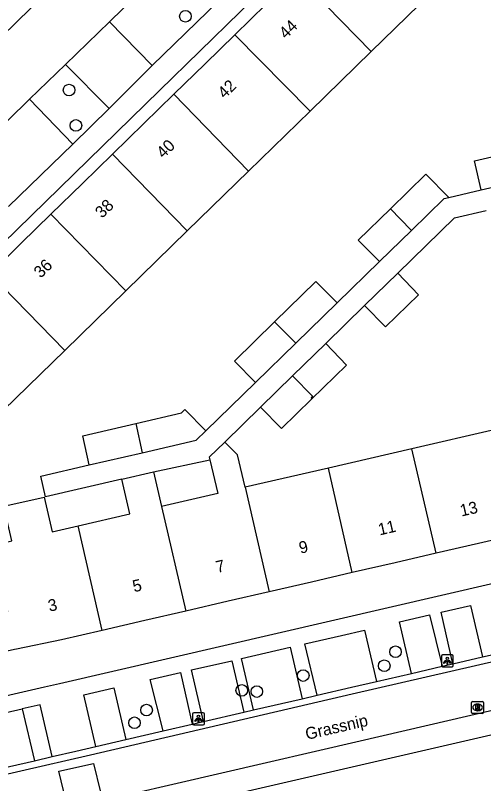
# Model space of a CAD drawing. Extents: x 156414 to 157775, y 382335 to 383765.
# Drawn here: x 156691.6 to 156731, y 383507 to 383571.6 of the extents above; entities that cross this region are included whole.
import ezdxf

# ---------------------------------------------------------------- set-up
doc = ezdxf.new("R2010")
doc.units = 0
for name, color, linetype in [('IMGEO_Boom', 7, 'Continuous'), ('IMGEO_Lichtpunt', 7, 'Continuous'), ('IMGEO_Openbare_ruimte_label', 7, 'Continuous'), ('IMGEO_Pand', 7, 'Continuous'), ('IMGEO_Pand_nummerreeks', 7, 'Continuous'), ('IMGEO_Parkeervlak_open', 7, 'Continuous'), ('IMGEO_Rijbaan_lokaal_gesloten', 7, 'Continuous'), ('IMGEO_Rijbaan_lokaal_open', 7, 'Continuous'), ('IMGEO_Rioolput', 7, 'Continuous'), ('IMGEO_Voetpad_open', 7, 'Continuous')]:
    doc.layers.add(name, color=color, linetype=linetype)

msp = doc.modelspace()

# ---------------------------------------------------------------- linework, layer by layer
at = {"layer": 'IMGEO_Boom'}
for centre in [(156705.919, 383571.524), (156696.134, 383565.325), (156696.712, 383562.348), (156723.585, 383518.103), (156722.64, 383516.927), (156715.823, 383516.106), (156710.659, 383514.856), (156711.924, 383514.759), (156702.65, 383513.2), (156701.637, 383512.132)]:
    msp.add_circle(centre, 0.489, dxfattribs=at)
at = {"layer": 'IMGEO_Lichtpunt'}
for p, q in [((156727.442, 383517.744), (156727.442, 383516.937)), ((156727.442, 383517.744), (156727.442, 383516.937)), ((156728.344, 383517.839), (156727.536, 383517.839)), ((156728.344, 383517.839), (156727.536, 383517.839)), ((156728.438, 383516.937), (156728.438, 383517.744)), ((156728.438, 383516.937), (156728.438, 383517.744)), ((156727.536, 383516.843), (156728.344, 383516.843)), ((156727.536, 383516.843), (156728.344, 383516.843)), ((156707.422, 383512.962), (156706.614, 383512.962)), ((156707.422, 383512.962), (156706.614, 383512.962)), ((156706.52, 383512.867), (156706.52, 383512.06)), ((156706.52, 383512.867), (156706.52, 383512.06)), ((156707.516, 383512.06), (156707.516, 383512.867)), ((156707.516, 383512.06), (156707.516, 383512.867)), ((156706.614, 383511.966), (156707.422, 383511.966)), ((156706.614, 383511.966), (156707.422, 383511.966))]:
    msp.add_line(p, q, dxfattribs=at)
for points in [[(156727.816, 383517.408), (156727.855, 383517.38), (156727.667, 383517.118), (156727.629, 383517.145), (156727.816, 383517.408)], [(156728.028, 383517.38), (156728.066, 383517.407), (156728.253, 383517.145), (156728.214, 383517.117), (156728.028, 383517.38)], [(156727.918, 383517.36), (156727.965, 383517.36), (156727.965, 383517.038), (156727.918, 383517.038), (156727.918, 383517.36)], [(156706.894, 383512.531), (156706.933, 383512.503), (156706.745, 383512.241), (156706.707, 383512.268), (156706.894, 383512.531)], [(156706.996, 383512.483), (156707.043, 383512.483), (156707.043, 383512.161), (156706.996, 383512.161), (156706.996, 383512.483)], [(156707.106, 383512.503), (156707.144, 383512.53), (156707.331, 383512.268), (156707.292, 383512.24), (156707.106, 383512.503)]]:
    msp.add_lwpolyline(points, dxfattribs=at)
for centre in [(156727.941, 383517.542), (156707.019, 383512.665)]:
    msp.add_circle(centre, 0.0994, dxfattribs=at)
for centre, start, end in [((156727.536, 383517.744), 90, 180), ((156727.536, 383517.744), 90, 180), ((156728.344, 383517.744), 0, 90), ((156728.344, 383517.744), 0, 90), ((156727.536, 383516.937), 180, 270), ((156727.536, 383516.937), 180, 270), ((156728.344, 383516.937), 270, 0), ((156728.344, 383516.937), 270, 360), ((156706.614, 383512.867), 90, 180), ((156706.614, 383512.867), 90, 180), ((156707.422, 383512.867), 0, 90), ((156707.422, 383512.867), 0, 90), ((156706.614, 383512.06), 180, 270), ((156706.614, 383512.06), 180, 270), ((156707.422, 383512.06), 270, 0), ((156707.422, 383512.06), 270, 360)]:
    msp.add_arc(centre, 0.0946, start, end, dxfattribs=at)
at = {"layer": 'IMGEO_Pand'}
for points in [[(156710.086, 383569.978), (156712.715, 383572.539), (156715.254, 383575.011)], [(156715.254, 383575.011), (156721.534, 383568.556)], [(156726.594, 383573.491), (156721.534, 383568.556)], [(156710.086, 383569.978), (156707.584, 383567.54), (156704.945, 383564.969)], [(156716.396, 383563.546), (156710.086, 383569.978)], [(156721.534, 383568.556), (156716.396, 383563.546)], [(156704.945, 383564.969), (156702.42, 383562.506), (156699.78, 383559.931)], [(156711.228, 383558.505), (156704.945, 383564.969)], [(156716.396, 383563.546), (156711.228, 383558.505)], [(156730.785, 383556.923), (156730.221, 383559.388), (156733.858, 383560.228)], [(156699.78, 383559.931), (156697.253, 383557.467), (156694.616, 383554.894)], [(156699.78, 383559.931), (156706.075, 383553.48)], [(156711.228, 383558.505), (156706.075, 383553.48)], [(156723.151, 383555.343), (156726.133, 383558.253), (156728.06, 383556.295)], [(156730.785, 383556.923), (156734.435, 383557.764)], [(156724.923, 383553.526), (156727.671, 383556.205), (156728.06, 383556.295)], [(156694.616, 383554.894), (156692.099, 383552.439), (156689.465, 383549.871)], [(156700.922, 383548.454), (156694.616, 383554.894)], [(156722.227, 383550.898), (156720.451, 383552.708), (156723.151, 383555.343)], [(156723.151, 383555.343), (156724.865, 383553.586), (156724.923, 383553.526)], [(156706.075, 383553.48), (156700.922, 383548.454)], [(156722.227, 383550.898), (156724.923, 383553.526)], [(156695.769, 383543.429), (156689.465, 383549.871)], [(156723.769, 383549.924), (156720.987, 383547.208)], [(156720.987, 383547.208), (156722.747, 383545.406), (156725.528, 383548.122), (156723.769, 383549.924)], [(156713.416, 383545.834), (156716.891, 383549.23), (156718.667, 383547.427)], [(156700.922, 383548.454), (156695.769, 383543.429)], [(156715.2, 383544.047), (156718.667, 383547.427)], [(156711.812, 383540.744), (156710.042, 383542.538), (156713.416, 383545.834)], [(156715.2, 383544.047), (156713.416, 383545.834)], [(156711.812, 383540.744), (156715.2, 383544.047)], [(156717.713, 383544.01), (156714.929, 383541.291)], [(156716.531, 383539.336), (156719.472, 383542.208), (156717.713, 383544.01)], [(156695.769, 383543.429), (156690.616, 383538.403)], [(156714.929, 383541.291), (156712.236, 383538.661)], [(156714.929, 383541.291), (156716.621, 383539.56), (156716.506, 383539.449), (156716.531, 383539.336)], [(156712.236, 383538.661), (156713.995, 383536.859), (156716.531, 383539.336)], [(156701.736, 383537.293), (156705.588, 383538.186), (156705.882, 383538.472), (156707.636, 383536.673)], [(156697.836, 383533.806), (156697.287, 383536.261), (156701.736, 383537.293)], [(156701.736, 383537.293), (156702.286, 383534.835)], [(156702.286, 383534.835), (156706.827, 383535.884), (156707.636, 383536.673)], [(156731.987, 383536.782), (156724.971, 383535.164)], [(156709.239, 383535.73), (156707.93, 383534.453), (156707.983, 383534.227)], [(156710.938, 383531.927), (156710.308, 383534.656), (156709.239, 383535.73)], [(156724.971, 383535.164), (156717.954, 383533.545)], [(156727.012, 383526.392), (156724.971, 383535.164)], [(156697.836, 383533.806), (156702.286, 383534.835)], [(156707.983, 383534.227), (156708.647, 383531.399), (156703.908, 383530.306)], [(156700.576, 383532.617), (156703.229, 383533.224)], [(156703.229, 383533.224), (156703.908, 383530.306)], [(156717.954, 383533.545), (156710.938, 383531.927)], [(156719.941, 383524.757), (156717.954, 383533.545)], [(156696.893, 383528.688), (156701.251, 383529.693), (156700.576, 383532.617)], [(156710.938, 383531.927), (156712.966, 383523.144)], [(156698.924, 383519.897), (156695.487, 383519.102), (156691.709, 383518.322), (156691.536, 383518.283), (156689.167, 383517.747), (156688.442, 383520.884), (156690.983, 383521.475), (156689.692, 383527.027), (156691.333, 383527.415), (156690.643, 383530.33), (156694.028, 383531.106), (156694.702, 383528.183), (156696.893, 383528.688)], [(156703.908, 383530.306), (156705.95, 383521.522)], [(156698.924, 383519.897), (156696.893, 383528.688)], [(156733.969, 383528.001), (156730.567, 383527.214), (156727.012, 383526.392)], [(156727.012, 383526.392), (156723.546, 383525.591), (156719.941, 383524.757)], [(156719.941, 383524.757), (156716.52, 383523.966), (156712.966, 383523.144)], [(156712.966, 383523.144), (156709.519, 383522.347), (156705.95, 383521.522)], [(156705.95, 383521.522), (156702.501, 383520.724), (156698.924, 383519.897)]]:
    msp.add_lwpolyline(points, dxfattribs=at)
at = {"layer": 'IMGEO_Parkeervlak_open'}
for points in [[(156699.531, 383571.068), (156703.131, 383567.396)], [(156699.512, 383563.766), (156695.823, 383567.479)], [(156692.814, 383564.546), (156696.457, 383560.773)], [(156692.188, 383513.293), (156693.231, 383508.944)]]:
    msp.add_lwpolyline(points, dxfattribs=at)
at = {"layer": 'IMGEO_Rijbaan_lokaal_gesloten'}
for points in [[(156701.199, 383580.324), (156700.284, 383579.443), (156684.28, 383563.801), (156657.593, 383537.803), (156637.799, 383518.481), (156627.625, 383508.439)], [(156705.081, 383576.497), (156699.531, 383571.068)], [(156695.823, 383567.479), (156699.531, 383571.068)], [(156695.823, 383567.479), (156692.814, 383564.546)], [(156687.378, 383559.232), (156692.814, 383564.546)], [(156734.468, 383517.866), (156719.932, 383514.525), (156697.933, 383509.409), (156662.761, 383501.345), (156657.024, 383500), (156647.469, 383497.759)], [(156735.362, 383513.992), (156720.615, 383510.598), (156697.342, 383505.193), (156674.811, 383500), (156640.335, 383492.053)]]:
    msp.add_lwpolyline(points, dxfattribs=at)
at = {"layer": 'IMGEO_Rijbaan_lokaal_open'}
for points in [[(156730.908, 383517.665), (156732.813, 383518.105)], [(156728.418, 383517.091), (156730.908, 383517.665)], [(156724.933, 383516.287), (156727.504, 383516.88)], [(156727.504, 383516.88), (156728.418, 383517.091)], [(156721.979, 383515.606), (156724.933, 383516.287)], [(156716.994, 383514.452), (156719.876, 383515.121), (156721.979, 383515.606)], [(156715.733, 383514.16), (156716.994, 383514.452)], [(156711.657, 383513.214), (156715.733, 383514.16)], [(156707.426, 383512.233), (156710.825, 383513.021)], [(156710.825, 383513.021), (156711.657, 383513.214)], [(156704.04, 383511.447), (156706.498, 383512.018)], [(156706.498, 383512.018), (156707.426, 383512.233)], [(156700.902, 383510.719), (156704.04, 383511.447)], [(156698.391, 383510.137), (156700.902, 383510.719)], [(156694.726, 383509.289), (156696.714, 383509.748), (156698.391, 383510.137)], [(156693.231, 383508.944), (156694.726, 383509.289)], [(156688.386, 383507.834), (156693.231, 383508.944)], [(156695.286, 383508.061), (156698.199, 383508.711), (156698.77, 383506.292), (156695.853, 383505.641), (156695.286, 383508.061)]]:
    msp.add_lwpolyline(points, dxfattribs=at)
at = {"layer": 'IMGEO_Rioolput'}
for p, q in [((156729.985, 383512.996), (156729.985, 383513.848)), ((156730.06, 383513.922), (156730.912, 383513.922)), ((156730.473, 383513.702), (156730.498, 383513.702)), ((156730.986, 383513.848), (156730.986, 383512.996)), ((156730.912, 383512.922), (156730.06, 383512.922)), ((156730.496, 383513.142), (156730.471, 383513.142))]:
    msp.add_line(p, q, dxfattribs=at)
for points in [[(156729.985, 383512.996), (156729.985, 383513.848)], [(156730.06, 383513.922), (156730.912, 383513.922)], [(156730.574, 383513.62), (156730.322, 383513.622), (156730.322, 383513.222)], [(156730.5, 383513.541), (156730.446, 383513.541), (156730.446, 383513.46)], [(156730.986, 383513.848), (156730.986, 383512.996)], [(156730.912, 383512.922), (156730.06, 383512.922)], [(156730.322, 383513.222), (156730.446, 383513.222), (156730.446, 383513.384), (156730.457, 383513.384)], [(156730.446, 383513.46), (156730.498, 383513.46)], [(156730.504, 383513.355), (156730.575, 383513.222), (156730.715, 383513.222), (156730.65, 383513.348)]]:
    msp.add_lwpolyline(points, dxfattribs=at)
for centre, radius, start, end in [((156730.062, 383513.846), 0.0765, 91.55205, 178.44795), ((156730.062, 383513.846), 0.0765, 91.55205, 178.44795), ((156730.506, 383513.445), 0.0964, 77.00612, 93.18647), ((156730.52, 383513.502), 0.0378, 276.66336, 79.67722), ((156730.573, 383513.51), 0.109, 350.36119, 89.41601), ((156730.91, 383513.846), 0.0765, 1.55205, 88.44795), ((156730.91, 383513.846), 0.0765, 1.55205, 88.44795), ((156730.062, 383512.998), 0.0765, 181.55205, 268.44795), ((156730.062, 383512.998), 0.0765, 181.55205, 268.44795), ((156730.456, 383513.331), 0.0533, 26.02933, 88.69889), ((156730.482, 383513.649), 0.19, 274.7715, 282.96867), ((156730.571, 383513.51), 0.112, 277.58423, 350.98172), ((156730.555, 383513.295), 0.108, 29.51342, 73.79051), ((156730.91, 383512.998), 0.0765, 271.55205, 358.44795), ((156730.91, 383512.998), 0.0765, 271.55205, 358.44795)]:
    msp.add_arc(centre, radius, start, end, dxfattribs=at)
for centre, major_axis, ratio, start_param, end_param in [((156730.472, 383513.422), (-0.387, 0.002), 0.722429, 4.712389, 7.853982), ((156730.497, 383513.422), (-0.39, 0.002), 0.717154, 1.570796, 4.712389)]:
    msp.add_ellipse(centre, major_axis=major_axis, ratio=ratio, start_param=start_param, end_param=end_param, dxfattribs=at)
at = {"layer": 'IMGEO_Voetpad_open'}
for points in [[(156658.179, 383520.853), (156703.731, 383565.281), (156724.098, 383585.15), (156754.228, 383595.916)], [(156703.131, 383567.396), (156708.737, 383572.833)], [(156703.131, 383567.396), (156699.512, 383563.766)], [(156696.457, 383560.773), (156699.512, 383563.766)], [(156696.457, 383560.773), (156691.051, 383555.526)], [(156728.06, 383556.295), (156730.785, 383556.923)], [(156723.769, 383549.924), (156728.545, 383554.586), (156731.217, 383555.197)], [(156718.667, 383547.427), (156722.227, 383550.898)], [(156717.713, 383544.01), (156720.987, 383547.208)], [(156707.636, 383536.673), (156711.812, 383540.744)], [(156709.239, 383535.73), (156712.236, 383538.661)], [(156703.229, 383533.224), (156707.983, 383534.227)], [(156700.576, 383532.617), (156694.151, 383531.134), (156693.753, 383532.862), (156697.836, 383533.806)], [(156768.897, 383532.428), (156695.344, 383515.405), (156694.06, 383515.114), (156661.239, 383507.565)], [(156728.418, 383517.091), (156727.429, 383521.42), (156729.905, 383521.993), (156730.908, 383517.665)], [(156724.933, 383516.287), (156723.931, 383520.611), (156726.455, 383521.195), (156727.504, 383516.88)], [(156699.907, 383503.798), (156771.694, 383520.38)], [(156716.994, 383514.452), (156715.967, 383518.772), (156719.05, 383519.483), (156720.986, 383519.931), (156721.979, 383515.606)], [(156711.657, 383513.214), (156710.624, 383517.54), (156714.73, 383518.487), (156715.733, 383514.16)], [(156707.426, 383512.233), (156706.418, 383516.571), (156709.811, 383517.353), (156710.825, 383513.021)], [(156704.04, 383511.447), (156702.969, 383515.776), (156705.504, 383516.36), (156706.498, 383512.018)], [(156698.391, 383510.137), (156697.385, 383514.488), (156699.896, 383515.067), (156700.902, 383510.719)], [(156694.726, 383509.289), (156693.705, 383513.64), (156692.188, 383513.293)], [(156688.386, 383507.834), (156687.402, 383512.199), (156692.188, 383513.293)]]:
    msp.add_lwpolyline(points, dxfattribs=at)

# ---------------------------------------------------------------- texts
at = {"layer": 'IMGEO_Openbare_ruimte_label'}
msp.add_text('Grassnip', height=1, rotation=13.0075, dxfattribs=at).set_placement((156716.128, 383510.689))
at = {"layer": 'IMGEO_Pand_nummerreeks'}
for s, rotation, p in [('44', 44.27634, (156714.372, 383569.569)), ('42', 44.27634, (156709.215, 383564.541)), ('40', 44.27634, (156704.063, 383559.519)), ('38', 44.27634, (156698.908, 383554.493)), ('36', 44.27634, (156693.751, 383549.463)), ('13', 13.0202, (156729.13, 383529.468)), ('11', 13.0202, (156722.247, 383527.877)), ('9', 13.0202, (156715.59, 383526.338)), ('7', 13.0176, (156708.595, 383524.72)), ('5', 13.0176, (156701.601, 383523.103)), ('3', 13.02383, (156694.494, 383521.459))]:
    msp.add_text(s, height=1, rotation=rotation, dxfattribs=at).set_placement(p)

doc.saveas('drawing.dxf')
